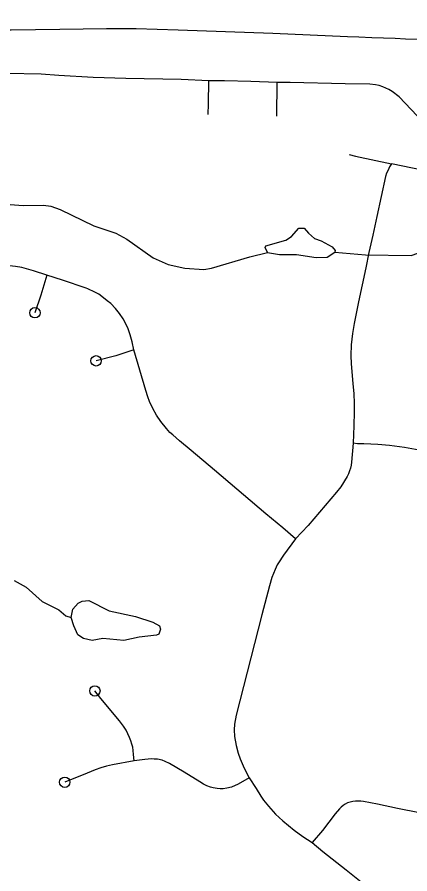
# Model space of a CAD drawing. Extents: x -19 to 366, y -4 to 359.
# Drawn here: x 146.89 to 147.247, y 193.217 to 193.996 of the extents above; entities that cross this region are included whole.
import ezdxf

# ---------------------------------------------------------------- set-up
doc = ezdxf.new("R2010")
doc.units = 0
for name, color, linetype in [('R_Striping', 7, 'Continuous'), ('R_Temp Easement', 7, 'Continuous'), ('Sheet Fence', 7, 'Continuous')]:
    doc.layers.add(name, color=color, linetype=linetype)

msp = doc.modelspace()

# ---------------------------------------------------------------- linework, layer by layer
at = {"layer": 'R_Striping'}
for points in [[(147.25752, 193.97603), (147.24334, 193.9765), (147.23407, 193.97709), (147.21276, 193.97768), (147.20078, 193.97835), (147.19049, 193.9785), (147.12274, 193.98147), (147.03651, 193.98447), (146.9982, 193.98572), (146.97125, 193.98572), (146.92851, 193.98524), (146.88439, 193.98452), (146.84266, 193.9845), (146.81259, 193.98403), (146.77948, 193.98319), (146.77919, 193.97954), (146.77891, 193.95347)], [(147.06435, 193.93837), (147.03909, 193.9396), (146.98875, 193.94054), (146.959, 193.94142), (146.9277, 193.94343), (146.91173, 193.9447), (146.88049, 193.9453)], [(147.06365, 193.90791), (147.06404, 193.91769), (147.06435, 193.93837)], [(147.12668, 193.93698), (147.10249, 193.93799), (147.0785, 193.93856), (147.06435, 193.93837)], [(147.12627, 193.90635), (147.12668, 193.93698)], [(147.29315, 193.85701), (147.2925, 193.86222), (147.29153, 193.86544), (147.29072, 193.86713), (147.2895, 193.86914), (147.28706, 193.87231), (147.28147, 193.8778), (147.2375, 193.92408), (147.23132, 193.92892), (147.22832, 193.93076), (147.22278, 193.93306), (147.21934, 193.93419), (147.21593, 193.9349), (147.21095, 193.93533), (147.18834, 193.93566), (147.13828, 193.93702), (147.12668, 193.93698)], [(147.19209, 193.87142), (147.19772, 193.87003), (147.23064, 193.86285)], [(147.23064, 193.86285), (147.22897, 193.86015), (147.22747, 193.85734), (147.22618, 193.85443), (147.22511, 193.85143), (147.21718, 193.81497), (147.21378, 193.79801), (147.21013, 193.78215), (147.20738, 193.76823), (147.20067, 193.73742), (147.19653, 193.71753), (147.19502, 193.70863), (147.19385, 193.69812), (147.19375, 193.68861), (147.19398, 193.68103), (147.19558, 193.66305), (147.19622, 193.65369), (147.19662, 193.64514), (147.19676, 193.63729), (147.19622, 193.62453), (147.19579, 193.60872)], [(147.29315, 193.85701), (147.28618, 193.85561), (147.283, 193.85535), (147.27573, 193.85507), (147.26999, 193.85532), (147.26438, 193.85603), (147.25845, 193.85706), (147.23064, 193.86285)], [(146.91684, 193.76152), (146.90468, 193.76568), (146.89419, 193.76865), (146.88827, 193.76965), (146.88029, 193.77031), (146.87363, 193.77054), (146.86833, 193.77033), (146.8562, 193.76869), (146.83909, 193.76596)], [(146.91684, 193.76152), (146.9112, 193.74332), (146.90601, 193.72748)], [(146.99608, 193.69363), (146.99446, 193.70092), (146.99261, 193.70742), (146.99082, 193.71275), (146.98896, 193.71689), (146.98616, 193.72195), (146.98298, 193.72674), (146.97944, 193.7312), (146.97513, 193.73588), (146.97181, 193.73839), (146.96703, 193.74233), (146.96417, 193.74434), (146.96049, 193.7463), (146.95413, 193.74922), (146.95262, 193.74987), (146.93092, 193.75707), (146.91684, 193.76152)], [(146.99608, 193.69363), (146.97966, 193.68839), (146.96166, 193.68369)], [(147.14336, 193.52163), (147.13164, 193.5317), (147.11627, 193.54433), (147.06943, 193.58427), (147.0482, 193.60196), (147.03773, 193.61102), (147.03141, 193.61622), (147.02883, 193.61855), (147.02565, 193.62199), (147.02055, 193.62853), (147.01661, 193.63427), (147.01331, 193.64023), (147.01042, 193.64657), (147.00882, 193.65086), (147.00694, 193.65669), (146.99608, 193.69363)], [(147.19579, 193.60872), (147.19422, 193.59159), (147.19383, 193.58884), (147.19324, 193.58613), (147.19245, 193.58346), (147.19148, 193.58086), (147.19033, 193.57833), (147.18438, 193.56905), (147.18061, 193.56424), (147.15462, 193.53392), (147.14336, 193.52163)], [(147.26595, 193.60053), (147.24253, 193.60498), (147.22872, 193.60668), (147.21811, 193.60755), (147.2054, 193.60814), (147.19971, 193.60822), (147.19579, 193.60872)], [(147.14336, 193.52163), (147.13234, 193.50686), (147.12769, 193.49984), (147.12661, 193.49793), (147.1246, 193.49382), (147.12165, 193.4864), (147.11944, 193.47889), (147.11248, 193.45244), (147.08914, 193.36138), (147.08777, 193.35322), (147.08748, 193.34793), (147.08783, 193.34173), (147.08918, 193.33367), (147.09093, 193.32674), (147.09277, 193.32157), (147.0965, 193.31312), (147.10094, 193.30416)], [(146.99622, 193.31975), (146.99586, 193.32537), (146.99544, 193.32909), (146.99497, 193.332), (146.99427, 193.33498), (146.99337, 193.33795), (146.99222, 193.34099), (146.99069, 193.34441), (146.98894, 193.34772), (146.98668, 193.35117), (146.9829, 193.35615), (146.96589, 193.37632), (146.96054, 193.38328)], [(146.99622, 193.31975), (146.97645, 193.31609), (146.97119, 193.3148), (146.96586, 193.31328), (146.96091, 193.31153), (146.95345, 193.30837), (146.93314, 193.3002)], [(147.10094, 193.30416), (147.09092, 193.2985), (147.08504, 193.29581), (147.08064, 193.29476), (147.07727, 193.2942), (147.07452, 193.29415), (147.07182, 193.29441), (147.06824, 193.2951), (147.06573, 193.2958), (147.06252, 193.29704), (147.0594, 193.29852), (147.05605, 193.30049), (147.04195, 193.30948), (147.02857, 193.31725), (147.02466, 193.3191), (147.0219, 193.32018), (147.01763, 193.32111), (147.01464, 193.32137), (147.01218, 193.3214), (147.00615, 193.32103), (146.99622, 193.31975)], [(147.10094, 193.30416), (147.10736, 193.29454), (147.11162, 193.28744), (147.11395, 193.28403), (147.11852, 193.27841), (147.12509, 193.27127), (147.12821, 193.26819), (147.13176, 193.265), (147.14213, 193.25667), (147.14997, 193.25086), (147.15847, 193.24538)], [(147.25605, 193.27244), (147.23625, 193.27626), (147.21799, 193.28021), (147.2051, 193.28269), (147.20268, 193.283), (147.20024, 193.2831), (147.19778, 193.28298), (147.19535, 193.28265), (147.19297, 193.28211), (147.19062, 193.28136), (147.18857, 193.28031), (147.18664, 193.27906), (147.18484, 193.27763), (147.18321, 193.27603), (147.17927, 193.27149), (147.16783, 193.25646), (147.15847, 193.24538)], [(147.15847, 193.24538), (147.16817, 193.23709), (147.18932, 193.22065), (147.20759, 193.2061), (147.21519, 193.20058), (147.22169, 193.19558), (147.2294, 193.18881), (147.23497, 193.18293), (147.23709, 193.18013), (147.241, 193.17446), (147.24358, 193.17004), (147.24848, 193.15975), (147.24936, 193.15736), (147.25038, 193.15387), (147.25256, 193.14449), (147.25325, 193.14035), (147.25373, 193.13625), (147.25407, 193.13134), (147.25424, 193.11434)]]:
    msp.add_lwpolyline(points, dxfattribs=at)
for centre in [(146.90601, 193.72748), (146.96166, 193.68369), (146.96054, 193.38328), (146.93314, 193.3002)]:
    msp.add_circle(centre, 0.00473, dxfattribs=at)
at = {"layer": 'R_Temp Easement'}
for points in [[(146.87936, 193.82631), (146.89529, 193.82493), (146.91385, 193.82546), (146.92049, 193.82438), (146.92886, 193.82142), (146.95968, 193.8065), (146.97963, 193.79984), (146.98972, 193.79443), (147.01355, 193.77756), (147.02725, 193.77141), (147.04244, 193.76794), (147.05988, 193.76675), (147.06669, 193.76814), (147.10165, 193.77848), (147.11772, 193.78222), (147.1156, 193.78694), (147.11634, 193.78828), (147.1343, 193.79355), (147.13957, 193.79681), (147.14633, 193.80446), (147.15106, 193.80431)], [(147.15106, 193.80431), (147.15508, 193.79979), (147.16043, 193.79509), (147.16651, 193.79287), (147.1766, 193.78745), (147.17928, 193.78406), (147.17911, 193.78273), (147.20698, 193.78031), (147.24848, 193.77952), (147.25471, 193.78166), (147.27012, 193.7962), (147.27898, 193.8012), (147.2898, 193.79921), (147.31304, 193.78556), (147.32691, 193.78055), (147.33373, 193.78023), (147.33997, 193.7818), (147.34677, 193.78489), (147.35169, 193.78569), (147.35815, 193.78347), (147.37226, 193.77334), (147.38518, 193.7689)], [(147.11772, 193.78222), (147.12873, 193.7806), (147.14407, 193.78054), (147.16191, 193.77766), (147.17195, 193.77812), (147.17911, 193.78273)], [(146.88691, 193.48386), (146.89795, 193.47789), (146.91266, 193.46473), (146.92769, 193.45708), (146.93399, 193.45164), (146.93893, 193.45016), (146.94057, 193.45757), (146.94526, 193.4633), (146.94903, 193.46504), (146.95509, 193.46547), (146.97355, 193.45614), (146.99766, 193.45103), (147.01343, 193.44604), (147.01953, 193.44249), (147.02031, 193.43965), (147.01864, 193.43508), (147.01657, 193.43393), (147.00086, 193.43209)], [(147.00086, 193.43209), (146.98686, 193.42913), (146.96771, 193.43106), (146.95806, 193.42927), (146.95009, 193.4311), (146.94514, 193.43428), (146.94146, 193.44259), (146.93893, 193.45016)]]:
    msp.add_lwpolyline(points, dxfattribs=at)
at = {"layer": 'Sheet Fence'}
for points in [[(154.11585, 1.87092), (153.9063, 10.48743), (153.69602, 19.10409), (153.48501, 27.72087), (153.27327, 36.3378), (153.0608, 44.95486), (152.84759, 53.57206), (152.63366, 62.1894), (152.419, 70.80688), (152.20362, 79.42449), (151.98751, 88.04225), (151.77068, 96.66014), (151.55312, 105.27817), (151.33484, 113.89634), (151.11584, 122.51465), (150.89612, 131.13311), (150.67568, 139.7517), (150.45452, 148.37043), (150.23264, 156.98931), (150.01005, 165.60832), (149.78674, 174.22748), (149.56272, 182.84677), (149.33799, 191.46621), (149.11254, 200.0858), (148.88638, 208.70552), (148.65952, 217.32539), (148.43194, 225.9454), (148.20366, 234.56555), (147.97466, 243.18584), (147.74497, 251.80628), (147.51457, 260.42687), (147.28346, 269.04759), (147.05165, 277.66846), (146.81914, 286.28948), (146.58593, 294.91064), (146.35202, 303.53194), (146.11742, 312.15339), (145.88211, 320.77499), (145.64611, 329.39673), (145.40941, 338.01861), (145.17202, 346.64065)], [(0, 189.51617), (7.11214, 189.52059), (14.22427, 189.53386), (21.33637, 189.55597), (28.44845, 189.58693), (35.56048, 189.62672), (42.67245, 189.67537), (49.78436, 189.73285), (56.89619, 189.79918), (64.00793, 189.87436), (71.11958, 189.95838), (78.23111, 190.05124), (85.34253, 190.15294), (92.45381, 190.26349), (99.56495, 190.38288), (106.67593, 190.51112), (113.78675, 190.6482), (120.89739, 190.79412), (128.00785, 190.94888), (135.11811, 191.11248), (142.22816, 191.28493), (149.33799, 191.46621), (156.44759, 191.65634), (163.55694, 191.85531), (170.66605, 192.06312), (177.77489, 192.27977), (184.88345, 192.50526), (191.99173, 192.73959), (199.09971, 192.98276), (206.20739, 193.23477), (213.31474, 193.49561), (220.42177, 193.7653), (227.52845, 194.04382), (234.63479, 194.33118), (241.74076, 194.62738), (248.84635, 194.93241), (255.95157, 195.24628), (263.05638, 195.56898), (270.16079, 195.90052), (277.26478, 196.24089), (284.36834, 196.5901), (291.47147, 196.94814), (298.57414, 197.31501), (305.67635, 197.69072), (312.77809, 198.07525), (319.87934, 198.46862), (326.9801, 198.87082), (334.08035, 199.28185), (341.18009, 199.7017)]]:
    msp.add_spline(points, degree=3, dxfattribs=at)

doc.saveas('drawing.dxf')
